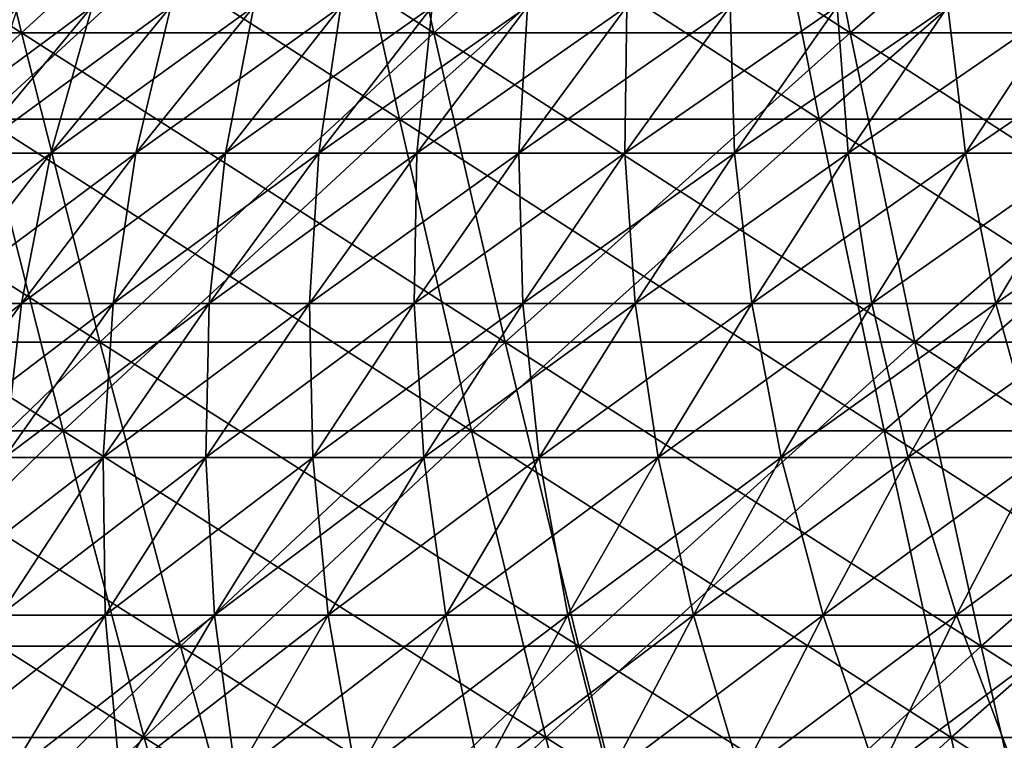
# Model space of a CAD drawing. Header units: millimetres. Extents: x -250 to 250, y -45 to 4150.
# Tile 439 of 656: x -66 to -52, y 3992 to 4002. Entities that reach past the tile are written whole.
import ezdxf

# ---------------------------------------------------------------- set-up
doc = ezdxf.new("R2010")
doc.units = ezdxf.units.MM
doc.header["$LTSCALE"] = 81.481481
for name, color, linetype in [('19', 7, 'CONTINUOUS'), ('20', 7, 'CONTINUOUS'), ('21', 7, 'CONTINUOUS'), ('22', 7, 'CONTINUOUS'), ('23', 7, 'CONTINUOUS'), ('24', 7, 'CONTINUOUS')]:
    doc.layers.add(name, color=color, linetype=linetype)

msp = doc.modelspace()

# ---------------------------------------------------------------- linework, layer by layer
at = {"layer": '19', "color": 7, "linetype": 'CONTINUOUS'}
for points in [[(-61.748, 4005.044, -194.1), (-66.615, 4000.58, -189.04), (-67.696, 4005.044, -192.107), (-61.748, 4005.044, -194.1)], [(-60.762, 4000.58, -191.002), (-66.615, 4000.58, -189.04), (-61.748, 4005.044, -194.1), (-60.762, 4000.58, -191.002)], [(-55.741, 4005.044, -195.91), (-60.762, 4000.58, -191.002), (-61.748, 4005.044, -194.1), (-55.741, 4005.044, -195.91)], [(-54.851, 4000.58, -192.782), (-60.762, 4000.58, -191.002), (-55.741, 4005.044, -195.91), (-54.851, 4000.58, -192.782)], [(-49.682, 4005.044, -197.533), (-54.851, 4000.58, -192.782), (-55.741, 4005.044, -195.91), (-49.682, 4005.044, -197.533)], [(-48.889, 4000.58, -194.38), (-54.851, 4000.58, -192.782), (-49.682, 4005.044, -197.533), (-48.889, 4000.58, -194.38)], [(-65.502, 3996.189, -185.881), (-71.195, 3996.189, -183.776), (-66.615, 4000.58, -189.04), (-65.502, 3996.189, -185.881)], [(-60.762, 4000.58, -191.002), (-65.502, 3996.189, -185.881), (-66.615, 4000.58, -189.04), (-60.762, 4000.58, -191.002)], [(-59.747, 3996.189, -187.81), (-65.502, 3996.189, -185.881), (-60.762, 4000.58, -191.002), (-59.747, 3996.189, -187.81)], [(-54.851, 4000.58, -192.782), (-59.747, 3996.189, -187.81), (-60.762, 4000.58, -191.002), (-54.851, 4000.58, -192.782)], [(-53.935, 3996.189, -189.561), (-59.747, 3996.189, -187.81), (-54.851, 4000.58, -192.782), (-53.935, 3996.189, -189.561)], [(-48.889, 4000.58, -194.38), (-53.935, 3996.189, -189.561), (-54.851, 4000.58, -192.782), (-48.889, 4000.58, -194.38)], [(-48.072, 3996.189, -191.132), (-53.935, 3996.189, -189.561), (-48.889, 4000.58, -194.38), (-48.072, 3996.189, -191.132)], [(-65.502, 3996.189, -185.881), (-69.95, 3991.873, -180.563), (-71.195, 3996.189, -183.776), (-65.502, 3996.189, -185.881)], [(-64.357, 3991.873, -182.631), (-69.95, 3991.873, -180.563), (-65.502, 3996.189, -185.881), (-64.357, 3991.873, -182.631)], [(-59.747, 3996.189, -187.81), (-64.357, 3991.873, -182.631), (-65.502, 3996.189, -185.881), (-59.747, 3996.189, -187.81)], [(-58.702, 3991.873, -184.527), (-64.357, 3991.873, -182.631), (-59.747, 3996.189, -187.81), (-58.702, 3991.873, -184.527)], [(-53.935, 3996.189, -189.561), (-58.702, 3991.873, -184.527), (-59.747, 3996.189, -187.81), (-53.935, 3996.189, -189.561)], [(-52.992, 3991.873, -186.247), (-58.702, 3991.873, -184.527), (-53.935, 3996.189, -189.561), (-52.992, 3991.873, -186.247)], [(-48.072, 3996.189, -191.132), (-52.992, 3991.873, -186.247), (-53.935, 3996.189, -189.561), (-48.072, 3996.189, -191.132)], [(-47.231, 3991.873, -187.79), (-52.992, 3991.873, -186.247), (-48.072, 3996.189, -191.132), (-47.231, 3991.873, -187.79)], [(-64.357, 3991.873, -182.631), (-68.672, 3987.635, -177.262), (-69.95, 3991.873, -180.563), (-64.357, 3991.873, -182.631)], [(-63.18, 3987.635, -179.292), (-68.672, 3987.635, -177.262), (-64.357, 3991.873, -182.631), (-63.18, 3987.635, -179.292)], [(-58.702, 3991.873, -184.527), (-63.18, 3987.635, -179.292), (-64.357, 3991.873, -182.631), (-58.702, 3991.873, -184.527)], [(-57.629, 3987.635, -181.153), (-63.18, 3987.635, -179.292), (-58.702, 3991.873, -184.527), (-57.629, 3987.635, -181.153)], [(-52.992, 3991.873, -186.247), (-57.629, 3987.635, -181.153), (-58.702, 3991.873, -184.527), (-52.992, 3991.873, -186.247)], [(-52.023, 3987.635, -182.842), (-57.629, 3987.635, -181.153), (-52.992, 3991.873, -186.247), (-52.023, 3987.635, -182.842)], [(-47.231, 3991.873, -187.79), (-52.023, 3987.635, -182.842), (-52.992, 3991.873, -186.247), (-47.231, 3991.873, -187.79)]]:
    msp.add_3dface(points, dxfattribs=at)
at = {"layer": '20', "color": 7, "linetype": 'CONTINUOUS'}
for points in [[(-66.615, 4000.58, 189.04), (-60.762, 4000.58, 191.002), (-67.696, 4005.044, 192.107), (-66.615, 4000.58, 189.04)], [(-67.696, 4005.044, 192.107), (-60.762, 4000.58, 191.002), (-61.748, 4005.044, 194.1), (-67.696, 4005.044, 192.107)], [(-60.762, 4000.58, 191.002), (-54.851, 4000.58, 192.782), (-61.748, 4005.044, 194.1), (-60.762, 4000.58, 191.002)], [(-61.748, 4005.044, 194.1), (-54.851, 4000.58, 192.782), (-55.741, 4005.044, 195.91), (-61.748, 4005.044, 194.1)], [(-54.851, 4000.58, 192.782), (-48.889, 4000.58, 194.38), (-55.741, 4005.044, 195.91), (-54.851, 4000.58, 192.782)], [(-55.741, 4005.044, 195.91), (-48.889, 4000.58, 194.38), (-49.682, 4005.044, 197.533), (-55.741, 4005.044, 195.91)], [(-71.195, 3996.189, 183.776), (-65.502, 3996.189, 185.881), (-72.405, 4000.58, 186.899), (-71.195, 3996.189, 183.776)], [(-72.405, 4000.58, 186.899), (-65.502, 3996.189, 185.881), (-66.615, 4000.58, 189.04), (-72.405, 4000.58, 186.899)], [(-65.502, 3996.189, 185.881), (-59.747, 3996.189, 187.81), (-66.615, 4000.58, 189.04), (-65.502, 3996.189, 185.881)], [(-66.615, 4000.58, 189.04), (-59.747, 3996.189, 187.81), (-60.762, 4000.58, 191.002), (-66.615, 4000.58, 189.04)], [(-59.747, 3996.189, 187.81), (-53.935, 3996.189, 189.561), (-60.762, 4000.58, 191.002), (-59.747, 3996.189, 187.81)], [(-60.762, 4000.58, 191.002), (-53.935, 3996.189, 189.561), (-54.851, 4000.58, 192.782), (-60.762, 4000.58, 191.002)], [(-53.935, 3996.189, 189.561), (-48.072, 3996.189, 191.132), (-54.851, 4000.58, 192.782), (-53.935, 3996.189, 189.561)], [(-54.851, 4000.58, 192.782), (-48.072, 3996.189, 191.132), (-48.889, 4000.58, 194.38), (-54.851, 4000.58, 192.782)], [(-69.95, 3991.873, 180.563), (-64.357, 3991.873, 182.631), (-71.195, 3996.189, 183.776), (-69.95, 3991.873, 180.563)], [(-71.195, 3996.189, 183.776), (-64.357, 3991.873, 182.631), (-65.502, 3996.189, 185.881), (-71.195, 3996.189, 183.776)], [(-64.357, 3991.873, 182.631), (-58.702, 3991.873, 184.527), (-65.502, 3996.189, 185.881), (-64.357, 3991.873, 182.631)], [(-65.502, 3996.189, 185.881), (-58.702, 3991.873, 184.527), (-59.747, 3996.189, 187.81), (-65.502, 3996.189, 185.881)], [(-58.702, 3991.873, 184.527), (-52.992, 3991.873, 186.247), (-59.747, 3996.189, 187.81), (-58.702, 3991.873, 184.527)], [(-59.747, 3996.189, 187.81), (-52.992, 3991.873, 186.247), (-53.935, 3996.189, 189.561), (-59.747, 3996.189, 187.81)], [(-52.992, 3991.873, 186.247), (-47.231, 3991.873, 187.79), (-53.935, 3996.189, 189.561), (-52.992, 3991.873, 186.247)], [(-53.935, 3996.189, 189.561), (-47.231, 3991.873, 187.79), (-48.072, 3996.189, 191.132), (-53.935, 3996.189, 189.561)], [(-68.672, 3987.635, 177.262), (-63.18, 3987.635, 179.292), (-69.95, 3991.873, 180.563), (-68.672, 3987.635, 177.262)], [(-69.95, 3991.873, 180.563), (-63.18, 3987.635, 179.292), (-64.357, 3991.873, 182.631), (-69.95, 3991.873, 180.563)], [(-63.18, 3987.635, 179.292), (-57.629, 3987.635, 181.153), (-64.357, 3991.873, 182.631), (-63.18, 3987.635, 179.292)], [(-64.357, 3991.873, 182.631), (-57.629, 3987.635, 181.153), (-58.702, 3991.873, 184.527), (-64.357, 3991.873, 182.631)], [(-57.629, 3987.635, 181.153), (-52.023, 3987.635, 182.842), (-58.702, 3991.873, 184.527), (-57.629, 3987.635, 181.153)], [(-58.702, 3991.873, 184.527), (-52.023, 3987.635, 182.842), (-52.992, 3991.873, 186.247), (-58.702, 3991.873, 184.527)], [(-52.023, 3987.635, 182.842), (-46.368, 3987.635, 184.357), (-52.992, 3991.873, 186.247), (-52.023, 3987.635, 182.842)], [(-52.992, 3991.873, 186.247), (-46.368, 3987.635, 184.357), (-47.231, 3991.873, 187.79), (-52.992, 3991.873, 186.247)]]:
    msp.add_3dface(points, dxfattribs=at)
at = {"layer": '21', "color": 7, "linetype": 'CONTINUOUS'}
for points in [[(-66.086, 4001.793, 187.54), (-71.83, 4001.793, 185.416), (-67.158, 4006.221, 190.581), (-66.086, 4001.793, 187.54)], [(-61.257, 4006.221, 192.559), (-66.086, 4001.793, 187.54), (-67.158, 4006.221, 190.581), (-61.257, 4006.221, 192.559)], [(-60.28, 4001.793, 189.486), (-66.086, 4001.793, 187.54), (-61.257, 4006.221, 192.559), (-60.28, 4001.793, 189.486)], [(-55.299, 4006.221, 194.354), (-60.28, 4001.793, 189.486), (-61.257, 4006.221, 192.559), (-55.299, 4006.221, 194.354)], [(-54.416, 4001.793, 191.252), (-60.28, 4001.793, 189.486), (-55.299, 4006.221, 194.354), (-54.416, 4001.793, 191.252)], [(-49.287, 4006.221, 195.965), (-54.416, 4001.793, 191.252), (-55.299, 4006.221, 194.354), (-49.287, 4006.221, 195.965)], [(-48.501, 4001.793, 192.838), (-54.416, 4001.793, 191.252), (-49.287, 4006.221, 195.965), (-48.501, 4001.793, 192.838)], [(-66.086, 4001.793, 187.54), (-70.63, 3997.437, 182.318), (-71.83, 4001.793, 185.416), (-66.086, 4001.793, 187.54)], [(-64.982, 3997.437, 184.407), (-70.63, 3997.437, 182.318), (-66.086, 4001.793, 187.54), (-64.982, 3997.437, 184.407)], [(-60.28, 4001.793, 189.486), (-64.982, 3997.437, 184.407), (-66.086, 4001.793, 187.54), (-60.28, 4001.793, 189.486)], [(-59.273, 3997.437, 186.321), (-64.982, 3997.437, 184.407), (-60.28, 4001.793, 189.486), (-59.273, 3997.437, 186.321)], [(-54.416, 4001.793, 191.252), (-59.273, 3997.437, 186.321), (-60.28, 4001.793, 189.486), (-54.416, 4001.793, 191.252)], [(-53.507, 3997.437, 188.058), (-59.273, 3997.437, 186.321), (-54.416, 4001.793, 191.252), (-53.507, 3997.437, 188.058)], [(-48.501, 4001.793, 192.838), (-53.507, 3997.437, 188.058), (-54.416, 4001.793, 191.252), (-48.501, 4001.793, 192.838)], [(-47.69, 3997.437, 189.616), (-53.507, 3997.437, 188.058), (-48.501, 4001.793, 192.838), (-47.69, 3997.437, 189.616)], [(-64.982, 3997.437, 184.407), (-69.396, 3993.156, 179.132), (-70.63, 3997.437, 182.318), (-64.982, 3997.437, 184.407)], [(-63.847, 3993.156, 181.184), (-69.396, 3993.156, 179.132), (-64.982, 3997.437, 184.407), (-63.847, 3993.156, 181.184)], [(-59.273, 3997.437, 186.321), (-63.847, 3993.156, 181.184), (-64.982, 3997.437, 184.407), (-59.273, 3997.437, 186.321)], [(-58.237, 3993.156, 183.064), (-63.847, 3993.156, 181.184), (-59.273, 3997.437, 186.321), (-58.237, 3993.156, 183.064)], [(-53.507, 3997.437, 188.058), (-58.237, 3993.156, 183.064), (-59.273, 3997.437, 186.321), (-53.507, 3997.437, 188.058)], [(-52.572, 3993.156, 184.771), (-58.237, 3993.156, 183.064), (-53.507, 3997.437, 188.058), (-52.572, 3993.156, 184.771)], [(-47.69, 3997.437, 189.616), (-52.572, 3993.156, 184.771), (-53.507, 3997.437, 188.058), (-47.69, 3997.437, 189.616)], [(-46.857, 3993.156, 186.302), (-52.572, 3993.156, 184.771), (-47.69, 3997.437, 189.616), (-46.857, 3993.156, 186.302)], [(-63.847, 3993.156, 181.184), (-68.128, 3988.952, 175.858), (-69.396, 3993.156, 179.132), (-63.847, 3993.156, 181.184)], [(-62.68, 3988.952, 177.873), (-68.128, 3988.952, 175.858), (-63.847, 3993.156, 181.184), (-62.68, 3988.952, 177.873)], [(-58.237, 3993.156, 183.064), (-62.68, 3988.952, 177.873), (-63.847, 3993.156, 181.184), (-58.237, 3993.156, 183.064)], [(-57.173, 3988.952, 179.719), (-62.68, 3988.952, 177.873), (-58.237, 3993.156, 183.064), (-57.173, 3988.952, 179.719)], [(-52.572, 3993.156, 184.771), (-57.173, 3988.952, 179.719), (-58.237, 3993.156, 183.064), (-52.572, 3993.156, 184.771)], [(-51.611, 3988.952, 181.394), (-57.173, 3988.952, 179.719), (-52.572, 3993.156, 184.771), (-51.611, 3988.952, 181.394)], [(-46.857, 3993.156, 186.302), (-51.611, 3988.952, 181.394), (-52.572, 3993.156, 184.771), (-46.857, 3993.156, 186.302)]]:
    msp.add_3dface(points, dxfattribs=at)
at = {"layer": '22', "color": 7, "linetype": 'CONTINUOUS'}
for points in [[(-71.83, 4001.793, -185.416), (-66.086, 4001.793, -187.54), (-72.995, 4006.221, -188.423), (-71.83, 4001.793, -185.416)], [(-72.995, 4006.221, -188.423), (-66.086, 4001.793, -187.54), (-67.158, 4006.221, -190.581), (-72.995, 4006.221, -188.423)], [(-66.086, 4001.793, -187.54), (-60.28, 4001.793, -189.486), (-67.158, 4006.221, -190.581), (-66.086, 4001.793, -187.54)], [(-67.158, 4006.221, -190.581), (-60.28, 4001.793, -189.486), (-61.257, 4006.221, -192.559), (-67.158, 4006.221, -190.581)], [(-60.28, 4001.793, -189.486), (-54.416, 4001.793, -191.252), (-61.257, 4006.221, -192.559), (-60.28, 4001.793, -189.486)], [(-61.257, 4006.221, -192.559), (-54.416, 4001.793, -191.252), (-55.299, 4006.221, -194.354), (-61.257, 4006.221, -192.559)], [(-54.416, 4001.793, -191.252), (-48.501, 4001.793, -192.838), (-55.299, 4006.221, -194.354), (-54.416, 4001.793, -191.252)], [(-55.299, 4006.221, -194.354), (-48.501, 4001.793, -192.838), (-49.287, 4006.221, -195.965), (-55.299, 4006.221, -194.354)], [(-70.63, 3997.437, -182.318), (-64.982, 3997.437, -184.407), (-71.83, 4001.793, -185.416), (-70.63, 3997.437, -182.318)], [(-71.83, 4001.793, -185.416), (-64.982, 3997.437, -184.407), (-66.086, 4001.793, -187.54), (-71.83, 4001.793, -185.416)], [(-64.982, 3997.437, -184.407), (-59.273, 3997.437, -186.321), (-66.086, 4001.793, -187.54), (-64.982, 3997.437, -184.407)], [(-66.086, 4001.793, -187.54), (-59.273, 3997.437, -186.321), (-60.28, 4001.793, -189.486), (-66.086, 4001.793, -187.54)], [(-59.273, 3997.437, -186.321), (-53.507, 3997.437, -188.058), (-60.28, 4001.793, -189.486), (-59.273, 3997.437, -186.321)], [(-60.28, 4001.793, -189.486), (-53.507, 3997.437, -188.058), (-54.416, 4001.793, -191.252), (-60.28, 4001.793, -189.486)], [(-53.507, 3997.437, -188.058), (-47.69, 3997.437, -189.616), (-54.416, 4001.793, -191.252), (-53.507, 3997.437, -188.058)], [(-54.416, 4001.793, -191.252), (-47.69, 3997.437, -189.616), (-48.501, 4001.793, -192.838), (-54.416, 4001.793, -191.252)], [(-69.396, 3993.156, -179.132), (-63.847, 3993.156, -181.184), (-70.63, 3997.437, -182.318), (-69.396, 3993.156, -179.132)], [(-70.63, 3997.437, -182.318), (-63.847, 3993.156, -181.184), (-64.982, 3997.437, -184.407), (-70.63, 3997.437, -182.318)], [(-63.847, 3993.156, -181.184), (-58.237, 3993.156, -183.064), (-64.982, 3997.437, -184.407), (-63.847, 3993.156, -181.184)], [(-64.982, 3997.437, -184.407), (-58.237, 3993.156, -183.064), (-59.273, 3997.437, -186.321), (-64.982, 3997.437, -184.407)], [(-58.237, 3993.156, -183.064), (-52.572, 3993.156, -184.771), (-59.273, 3997.437, -186.321), (-58.237, 3993.156, -183.064)], [(-59.273, 3997.437, -186.321), (-52.572, 3993.156, -184.771), (-53.507, 3997.437, -188.058), (-59.273, 3997.437, -186.321)], [(-52.572, 3993.156, -184.771), (-46.857, 3993.156, -186.302), (-53.507, 3997.437, -188.058), (-52.572, 3993.156, -184.771)], [(-53.507, 3997.437, -188.058), (-46.857, 3993.156, -186.302), (-47.69, 3997.437, -189.616), (-53.507, 3997.437, -188.058)], [(-68.128, 3988.952, -175.858), (-62.68, 3988.952, -177.873), (-69.396, 3993.156, -179.132), (-68.128, 3988.952, -175.858)], [(-69.396, 3993.156, -179.132), (-62.68, 3988.952, -177.873), (-63.847, 3993.156, -181.184), (-69.396, 3993.156, -179.132)], [(-62.68, 3988.952, -177.873), (-57.173, 3988.952, -179.719), (-63.847, 3993.156, -181.184), (-62.68, 3988.952, -177.873)], [(-63.847, 3993.156, -181.184), (-57.173, 3988.952, -179.719), (-58.237, 3993.156, -183.064), (-63.847, 3993.156, -181.184)], [(-57.173, 3988.952, -179.719), (-51.611, 3988.952, -181.394), (-58.237, 3993.156, -183.064), (-57.173, 3988.952, -179.719)], [(-58.237, 3993.156, -183.064), (-51.611, 3988.952, -181.394), (-52.572, 3993.156, -184.771), (-58.237, 3993.156, -183.064)], [(-51.611, 3988.952, -181.394), (-46.001, 3988.952, -182.897), (-52.572, 3993.156, -184.771), (-51.611, 3988.952, -181.394)], [(-52.572, 3993.156, -184.771), (-46.001, 3988.952, -182.897), (-46.857, 3993.156, -186.302), (-52.572, 3993.156, -184.771)]]:
    msp.add_3dface(points, dxfattribs=at)
at = {"layer": '23', "color": 7, "linetype": 'CONTINUOUS'}
for points in [[(-66.812, 4000.099, 35.877), (-65.675, 4000.099, 37.918), (-65.093, 4002.165, 34.954), (-66.812, 4000.099, 35.877)], [(-66.138, 4002.165, 32.933), (-66.812, 4000.099, 35.877), (-65.093, 4002.165, 34.954), (-66.138, 4002.165, 32.933)], [(-65.675, 4000.099, 37.918), (-64.476, 4000.099, 39.922), (-63.985, 4002.165, 36.942), (-65.675, 4000.099, 37.918)], [(-65.093, 4002.165, 34.954), (-65.675, 4000.099, 37.918), (-63.985, 4002.165, 36.942), (-65.093, 4002.165, 34.954)], [(-64.476, 4000.099, 39.922), (-63.216, 4000.099, 41.889), (-62.817, 4002.165, 38.895), (-64.476, 4000.099, 39.922)], [(-63.985, 4002.165, 36.942), (-64.476, 4000.099, 39.922), (-62.817, 4002.165, 38.895), (-63.985, 4002.165, 36.942)], [(-63.216, 4000.099, 41.889), (-61.897, 4000.099, 43.816), (-61.59, 4002.165, 40.811), (-63.216, 4000.099, 41.889)], [(-62.817, 4002.165, 38.895), (-63.216, 4000.099, 41.889), (-61.59, 4002.165, 40.811), (-62.817, 4002.165, 38.895)], [(-61.897, 4000.099, 43.816), (-60.518, 4000.099, 45.701), (-60.304, 4002.165, 42.688), (-61.897, 4000.099, 43.816)], [(-61.59, 4002.165, 40.811), (-61.897, 4000.099, 43.816), (-60.304, 4002.165, 42.688), (-61.59, 4002.165, 40.811)], [(-60.518, 4000.099, 45.701), (-59.082, 4000.099, 47.543), (-58.961, 4002.165, 44.525), (-60.518, 4000.099, 45.701)], [(-60.304, 4002.165, 42.688), (-60.518, 4000.099, 45.701), (-58.961, 4002.165, 44.525), (-60.304, 4002.165, 42.688)], [(-59.082, 4000.099, 47.543), (-57.59, 4000.099, 49.34), (-57.562, 4002.165, 46.32), (-59.082, 4000.099, 47.543)], [(-58.961, 4002.165, 44.525), (-59.082, 4000.099, 47.543), (-57.562, 4002.165, 46.32), (-58.961, 4002.165, 44.525)], [(-57.59, 4000.099, 49.34), (-56.043, 4000.099, 51.09), (-56.108, 4002.165, 48.07), (-57.59, 4000.099, 49.34)], [(-57.562, 4002.165, 46.32), (-57.59, 4000.099, 49.34), (-56.108, 4002.165, 48.07), (-57.562, 4002.165, 46.32)], [(-56.108, 4002.165, 48.07), (-56.043, 4000.099, 51.09), (-54.601, 4002.165, 49.775), (-56.108, 4002.165, 48.07)], [(-56.043, 4000.099, 51.09), (-54.443, 4000.099, 52.792), (-54.601, 4002.165, 49.775), (-56.043, 4000.099, 51.09)], [(-54.601, 4002.165, 49.775), (-54.443, 4000.099, 52.792), (-53.042, 4002.165, 51.433), (-54.601, 4002.165, 49.775)], [(-54.443, 4000.099, 52.792), (-52.792, 4000.099, 54.443), (-53.042, 4002.165, 51.433), (-54.443, 4000.099, 52.792)], [(-53.042, 4002.165, 51.433), (-52.792, 4000.099, 54.443), (-51.433, 4002.165, 53.042), (-53.042, 4002.165, 51.433)], [(-52.792, 4000.099, 54.443), (-51.09, 4000.099, 56.043), (-51.433, 4002.165, 53.042), (-52.792, 4000.099, 54.443)], [(-67.315, 3997.981, 38.864), (-66.086, 3997.981, 40.919), (-65.675, 4000.099, 37.918), (-67.315, 3997.981, 38.864)], [(-66.812, 4000.099, 35.877), (-67.315, 3997.981, 38.864), (-65.675, 4000.099, 37.918), (-66.812, 4000.099, 35.877)], [(-66.086, 3997.981, 40.919), (-64.795, 3997.981, 42.935), (-64.476, 4000.099, 39.922), (-66.086, 3997.981, 40.919)], [(-65.675, 4000.099, 37.918), (-66.086, 3997.981, 40.919), (-64.476, 4000.099, 39.922), (-65.675, 4000.099, 37.918)], [(-64.795, 3997.981, 42.935), (-63.442, 3997.981, 44.91), (-63.216, 4000.099, 41.889), (-64.795, 3997.981, 42.935)], [(-64.476, 4000.099, 39.922), (-64.795, 3997.981, 42.935), (-63.216, 4000.099, 41.889), (-64.476, 4000.099, 39.922)], [(-63.442, 3997.981, 44.91), (-62.029, 3997.981, 46.842), (-61.897, 4000.099, 43.816), (-63.442, 3997.981, 44.91)], [(-63.216, 4000.099, 41.889), (-63.442, 3997.981, 44.91), (-61.897, 4000.099, 43.816), (-63.216, 4000.099, 41.889)], [(-62.029, 3997.981, 46.842), (-60.557, 3997.981, 48.73), (-60.518, 4000.099, 45.701), (-62.029, 3997.981, 46.842)], [(-61.897, 4000.099, 43.816), (-62.029, 3997.981, 46.842), (-60.518, 4000.099, 45.701), (-61.897, 4000.099, 43.816)], [(-60.557, 3997.981, 48.73), (-59.028, 3997.981, 50.572), (-59.082, 4000.099, 47.543), (-60.557, 3997.981, 48.73)], [(-60.518, 4000.099, 45.701), (-60.557, 3997.981, 48.73), (-59.082, 4000.099, 47.543), (-60.518, 4000.099, 45.701)], [(-59.082, 4000.099, 47.543), (-59.028, 3997.981, 50.572), (-57.59, 4000.099, 49.34), (-59.082, 4000.099, 47.543)], [(-59.028, 3997.981, 50.572), (-57.442, 3997.981, 52.366), (-57.59, 4000.099, 49.34), (-59.028, 3997.981, 50.572)], [(-57.59, 4000.099, 49.34), (-57.442, 3997.981, 52.366), (-56.043, 4000.099, 51.09), (-57.59, 4000.099, 49.34)], [(-57.442, 3997.981, 52.366), (-55.802, 3997.981, 54.11), (-56.043, 4000.099, 51.09), (-57.442, 3997.981, 52.366)], [(-56.043, 4000.099, 51.09), (-55.802, 3997.981, 54.11), (-54.443, 4000.099, 52.792), (-56.043, 4000.099, 51.09)], [(-55.802, 3997.981, 54.11), (-54.11, 3997.981, 55.802), (-54.443, 4000.099, 52.792), (-55.802, 3997.981, 54.11)], [(-54.443, 4000.099, 52.792), (-54.11, 3997.981, 55.802), (-52.792, 4000.099, 54.443), (-54.443, 4000.099, 52.792)], [(-54.11, 3997.981, 55.802), (-52.366, 3997.981, 57.442), (-52.792, 4000.099, 54.443), (-54.11, 3997.981, 55.802)], [(-52.792, 4000.099, 54.443), (-52.366, 3997.981, 57.442), (-51.09, 4000.099, 56.043), (-52.792, 4000.099, 54.443)], [(-52.366, 3997.981, 57.442), (-50.572, 3997.981, 59.028), (-51.09, 4000.099, 56.043), (-52.366, 3997.981, 57.442)], [(-67.646, 3995.812, 41.885), (-66.324, 3995.812, 43.948), (-66.086, 3997.981, 40.919), (-67.646, 3995.812, 41.885)], [(-67.315, 3997.981, 38.864), (-67.646, 3995.812, 41.885), (-66.086, 3997.981, 40.919), (-67.315, 3997.981, 38.864)], [(-66.324, 3995.812, 43.948), (-64.939, 3995.812, 45.97), (-64.795, 3997.981, 42.935), (-66.324, 3995.812, 43.948)], [(-66.086, 3997.981, 40.919), (-66.324, 3995.812, 43.948), (-64.795, 3997.981, 42.935), (-66.086, 3997.981, 40.919)], [(-64.939, 3995.812, 45.97), (-63.493, 3995.812, 47.948), (-63.442, 3997.981, 44.91), (-64.939, 3995.812, 45.97)], [(-64.795, 3997.981, 42.935), (-64.939, 3995.812, 45.97), (-63.442, 3997.981, 44.91), (-64.795, 3997.981, 42.935)], [(-63.493, 3995.812, 47.948), (-61.986, 3995.812, 49.88), (-62.029, 3997.981, 46.842), (-63.493, 3995.812, 47.948)], [(-63.442, 3997.981, 44.91), (-63.493, 3995.812, 47.948), (-62.029, 3997.981, 46.842), (-63.442, 3997.981, 44.91)], [(-62.029, 3997.981, 46.842), (-61.986, 3995.812, 49.88), (-60.557, 3997.981, 48.73), (-62.029, 3997.981, 46.842)], [(-61.986, 3995.812, 49.88), (-60.421, 3995.812, 51.765), (-60.557, 3997.981, 48.73), (-61.986, 3995.812, 49.88)], [(-60.557, 3997.981, 48.73), (-60.421, 3995.812, 51.765), (-59.028, 3997.981, 50.572), (-60.557, 3997.981, 48.73)], [(-60.421, 3995.812, 51.765), (-58.798, 3995.812, 53.601), (-59.028, 3997.981, 50.572), (-60.421, 3995.812, 51.765)], [(-59.028, 3997.981, 50.572), (-58.798, 3995.812, 53.601), (-57.442, 3997.981, 52.366), (-59.028, 3997.981, 50.572)], [(-58.798, 3995.812, 53.601), (-57.119, 3995.812, 55.387), (-57.442, 3997.981, 52.366), (-58.798, 3995.812, 53.601)], [(-57.442, 3997.981, 52.366), (-57.119, 3995.812, 55.387), (-55.802, 3997.981, 54.11), (-57.442, 3997.981, 52.366)], [(-57.119, 3995.812, 55.387), (-55.387, 3995.812, 57.119), (-55.802, 3997.981, 54.11), (-57.119, 3995.812, 55.387)], [(-55.802, 3997.981, 54.11), (-55.387, 3995.812, 57.119), (-54.11, 3997.981, 55.802), (-55.802, 3997.981, 54.11)], [(-55.387, 3995.812, 57.119), (-53.601, 3995.812, 58.798), (-54.11, 3997.981, 55.802), (-55.387, 3995.812, 57.119)], [(-54.11, 3997.981, 55.802), (-53.601, 3995.812, 58.798), (-52.366, 3997.981, 57.442), (-54.11, 3997.981, 55.802)], [(-53.601, 3995.812, 58.798), (-51.765, 3995.812, 60.421), (-52.366, 3997.981, 57.442), (-53.601, 3995.812, 58.798)], [(-52.366, 3997.981, 57.442), (-51.765, 3995.812, 60.421), (-50.572, 3997.981, 59.028), (-52.366, 3997.981, 57.442)], [(-66.387, 3993.592, 46.995), (-64.909, 3993.592, 49.017), (-64.939, 3995.812, 45.97), (-66.387, 3993.592, 46.995)], [(-66.324, 3995.812, 43.948), (-66.387, 3993.592, 46.995), (-64.939, 3995.812, 45.97), (-66.324, 3995.812, 43.948)], [(-64.939, 3995.812, 45.97), (-64.909, 3993.592, 49.017), (-63.493, 3995.812, 47.948), (-64.939, 3995.812, 45.97)], [(-64.909, 3993.592, 49.017), (-63.368, 3993.592, 50.992), (-63.493, 3995.812, 47.948), (-64.909, 3993.592, 49.017)], [(-63.493, 3995.812, 47.948), (-63.368, 3993.592, 50.992), (-61.986, 3995.812, 49.88), (-63.493, 3995.812, 47.948)], [(-63.368, 3993.592, 50.992), (-61.768, 3993.592, 52.919), (-61.986, 3995.812, 49.88), (-63.368, 3993.592, 50.992)], [(-61.986, 3995.812, 49.88), (-61.768, 3993.592, 52.919), (-60.421, 3995.812, 51.765), (-61.986, 3995.812, 49.88)], [(-61.768, 3993.592, 52.919), (-60.109, 3993.592, 54.797), (-60.421, 3995.812, 51.765), (-61.768, 3993.592, 52.919)], [(-60.421, 3995.812, 51.765), (-60.109, 3993.592, 54.797), (-58.798, 3995.812, 53.601), (-60.421, 3995.812, 51.765)], [(-60.109, 3993.592, 54.797), (-58.393, 3993.592, 56.622), (-58.798, 3995.812, 53.601), (-60.109, 3993.592, 54.797)], [(-58.798, 3995.812, 53.601), (-58.393, 3993.592, 56.622), (-57.119, 3995.812, 55.387), (-58.798, 3995.812, 53.601)], [(-58.393, 3993.592, 56.622), (-56.622, 3993.592, 58.393), (-57.119, 3995.812, 55.387), (-58.393, 3993.592, 56.622)], [(-57.119, 3995.812, 55.387), (-56.622, 3993.592, 58.393), (-55.387, 3995.812, 57.119), (-57.119, 3995.812, 55.387)], [(-56.622, 3993.592, 58.393), (-54.797, 3993.592, 60.109), (-55.387, 3995.812, 57.119), (-56.622, 3993.592, 58.393)], [(-55.387, 3995.812, 57.119), (-54.797, 3993.592, 60.109), (-53.601, 3995.812, 58.798), (-55.387, 3995.812, 57.119)], [(-54.797, 3993.592, 60.109), (-52.919, 3993.592, 61.768), (-53.601, 3995.812, 58.798), (-54.797, 3993.592, 60.109)], [(-53.601, 3995.812, 58.798), (-52.919, 3993.592, 61.768), (-51.765, 3995.812, 60.421), (-53.601, 3995.812, 58.798)], [(-52.919, 3993.592, 61.768), (-50.992, 3993.592, 63.368), (-51.765, 3995.812, 60.421), (-52.919, 3993.592, 61.768)], [(-66.387, 3993.592, 46.995), (-66.275, 3991.325, 50.048), (-64.909, 3993.592, 49.017), (-66.387, 3993.592, 46.995)], [(-66.275, 3991.325, 50.048), (-64.702, 3991.325, 52.066), (-64.909, 3993.592, 49.017), (-66.275, 3991.325, 50.048)], [(-64.909, 3993.592, 49.017), (-64.702, 3991.325, 52.066), (-63.368, 3993.592, 50.992), (-64.909, 3993.592, 49.017)], [(-64.702, 3991.325, 52.066), (-63.068, 3991.325, 54.033), (-63.368, 3993.592, 50.992), (-64.702, 3991.325, 52.066)], [(-63.368, 3993.592, 50.992), (-63.068, 3991.325, 54.033), (-61.768, 3993.592, 52.919), (-63.368, 3993.592, 50.992)], [(-63.068, 3991.325, 54.033), (-61.374, 3991.325, 55.95), (-61.768, 3993.592, 52.919), (-63.068, 3991.325, 54.033)], [(-61.768, 3993.592, 52.919), (-61.374, 3991.325, 55.95), (-60.109, 3993.592, 54.797), (-61.768, 3993.592, 52.919)], [(-61.374, 3991.325, 55.95), (-59.622, 3991.325, 57.813), (-60.109, 3993.592, 54.797), (-61.374, 3991.325, 55.95)], [(-60.109, 3993.592, 54.797), (-59.622, 3991.325, 57.813), (-58.393, 3993.592, 56.622), (-60.109, 3993.592, 54.797)], [(-59.622, 3991.325, 57.813), (-57.813, 3991.325, 59.622), (-58.393, 3993.592, 56.622), (-59.622, 3991.325, 57.813)], [(-58.393, 3993.592, 56.622), (-57.813, 3991.325, 59.622), (-56.622, 3993.592, 58.393), (-58.393, 3993.592, 56.622)], [(-57.813, 3991.325, 59.622), (-55.95, 3991.325, 61.374), (-56.622, 3993.592, 58.393), (-57.813, 3991.325, 59.622)], [(-56.622, 3993.592, 58.393), (-55.95, 3991.325, 61.374), (-54.797, 3993.592, 60.109), (-56.622, 3993.592, 58.393)], [(-55.95, 3991.325, 61.374), (-54.033, 3991.325, 63.068), (-54.797, 3993.592, 60.109), (-55.95, 3991.325, 61.374)], [(-54.797, 3993.592, 60.109), (-54.033, 3991.325, 63.068), (-52.919, 3993.592, 61.768), (-54.797, 3993.592, 60.109)], [(-54.033, 3991.325, 63.068), (-52.066, 3991.325, 64.702), (-52.919, 3993.592, 61.768), (-54.033, 3991.325, 63.068)], [(-52.919, 3993.592, 61.768), (-52.066, 3991.325, 64.702), (-50.992, 3993.592, 63.368), (-52.919, 3993.592, 61.768)]]:
    msp.add_3dface(points, dxfattribs=at)
at = {"layer": '24', "color": 7, "linetype": 'CONTINUOUS'}
for points in [[(-66.812, 4000.099, -35.877), (-67.885, 4000.099, -33.803), (-65.093, 4002.165, -34.954), (-66.812, 4000.099, -35.877)], [(-65.093, 4002.165, -34.954), (-67.885, 4000.099, -33.803), (-66.138, 4002.165, -32.933), (-65.093, 4002.165, -34.954)], [(-65.675, 4000.099, -37.918), (-66.812, 4000.099, -35.877), (-63.985, 4002.165, -36.942), (-65.675, 4000.099, -37.918)], [(-63.985, 4002.165, -36.942), (-66.812, 4000.099, -35.877), (-65.093, 4002.165, -34.954), (-63.985, 4002.165, -36.942)], [(-64.476, 4000.099, -39.922), (-65.675, 4000.099, -37.918), (-62.817, 4002.165, -38.895), (-64.476, 4000.099, -39.922)], [(-62.817, 4002.165, -38.895), (-65.675, 4000.099, -37.918), (-63.985, 4002.165, -36.942), (-62.817, 4002.165, -38.895)], [(-63.216, 4000.099, -41.889), (-64.476, 4000.099, -39.922), (-61.59, 4002.165, -40.811), (-63.216, 4000.099, -41.889)], [(-61.59, 4002.165, -40.811), (-64.476, 4000.099, -39.922), (-62.817, 4002.165, -38.895), (-61.59, 4002.165, -40.811)], [(-61.897, 4000.099, -43.816), (-63.216, 4000.099, -41.889), (-60.304, 4002.165, -42.688), (-61.897, 4000.099, -43.816)], [(-60.304, 4002.165, -42.688), (-63.216, 4000.099, -41.889), (-61.59, 4002.165, -40.811), (-60.304, 4002.165, -42.688)], [(-60.518, 4000.099, -45.701), (-61.897, 4000.099, -43.816), (-58.961, 4002.165, -44.525), (-60.518, 4000.099, -45.701)], [(-58.961, 4002.165, -44.525), (-61.897, 4000.099, -43.816), (-60.304, 4002.165, -42.688), (-58.961, 4002.165, -44.525)], [(-59.082, 4000.099, -47.543), (-60.518, 4000.099, -45.701), (-57.562, 4002.165, -46.32), (-59.082, 4000.099, -47.543)], [(-57.562, 4002.165, -46.32), (-60.518, 4000.099, -45.701), (-58.961, 4002.165, -44.525), (-57.562, 4002.165, -46.32)], [(-57.59, 4000.099, -49.34), (-59.082, 4000.099, -47.543), (-56.108, 4002.165, -48.07), (-57.59, 4000.099, -49.34)], [(-56.108, 4002.165, -48.07), (-59.082, 4000.099, -47.543), (-57.562, 4002.165, -46.32), (-56.108, 4002.165, -48.07)], [(-56.043, 4000.099, -51.09), (-57.59, 4000.099, -49.34), (-54.601, 4002.165, -49.775), (-56.043, 4000.099, -51.09)], [(-54.601, 4002.165, -49.775), (-57.59, 4000.099, -49.34), (-56.108, 4002.165, -48.07), (-54.601, 4002.165, -49.775)], [(-54.443, 4000.099, -52.792), (-56.043, 4000.099, -51.09), (-53.042, 4002.165, -51.433), (-54.443, 4000.099, -52.792)], [(-53.042, 4002.165, -51.433), (-56.043, 4000.099, -51.09), (-54.601, 4002.165, -49.775), (-53.042, 4002.165, -51.433)], [(-52.792, 4000.099, -54.443), (-54.443, 4000.099, -52.792), (-51.433, 4002.165, -53.042), (-52.792, 4000.099, -54.443)], [(-51.433, 4002.165, -53.042), (-54.443, 4000.099, -52.792), (-53.042, 4002.165, -51.433), (-51.433, 4002.165, -53.042)], [(-51.09, 4000.099, -56.043), (-52.792, 4000.099, -54.443), (-49.775, 4002.165, -54.601), (-51.09, 4000.099, -56.043)], [(-49.775, 4002.165, -54.601), (-52.792, 4000.099, -54.443), (-51.433, 4002.165, -53.042), (-49.775, 4002.165, -54.601)], [(-67.315, 3997.981, -38.864), (-68.48, 3997.981, -36.773), (-65.675, 4000.099, -37.918), (-67.315, 3997.981, -38.864)], [(-65.675, 4000.099, -37.918), (-68.48, 3997.981, -36.773), (-66.812, 4000.099, -35.877), (-65.675, 4000.099, -37.918)], [(-66.086, 3997.981, -40.919), (-67.315, 3997.981, -38.864), (-64.476, 4000.099, -39.922), (-66.086, 3997.981, -40.919)], [(-64.476, 4000.099, -39.922), (-67.315, 3997.981, -38.864), (-65.675, 4000.099, -37.918), (-64.476, 4000.099, -39.922)], [(-64.795, 3997.981, -42.935), (-66.086, 3997.981, -40.919), (-63.216, 4000.099, -41.889), (-64.795, 3997.981, -42.935)], [(-63.216, 4000.099, -41.889), (-66.086, 3997.981, -40.919), (-64.476, 4000.099, -39.922), (-63.216, 4000.099, -41.889)], [(-63.442, 3997.981, -44.91), (-64.795, 3997.981, -42.935), (-61.897, 4000.099, -43.816), (-63.442, 3997.981, -44.91)], [(-61.897, 4000.099, -43.816), (-64.795, 3997.981, -42.935), (-63.216, 4000.099, -41.889), (-61.897, 4000.099, -43.816)], [(-62.029, 3997.981, -46.842), (-63.442, 3997.981, -44.91), (-60.518, 4000.099, -45.701), (-62.029, 3997.981, -46.842)], [(-60.518, 4000.099, -45.701), (-63.442, 3997.981, -44.91), (-61.897, 4000.099, -43.816), (-60.518, 4000.099, -45.701)], [(-60.557, 3997.981, -48.73), (-62.029, 3997.981, -46.842), (-59.082, 4000.099, -47.543), (-60.557, 3997.981, -48.73)], [(-59.082, 4000.099, -47.543), (-62.029, 3997.981, -46.842), (-60.518, 4000.099, -45.701), (-59.082, 4000.099, -47.543)], [(-59.028, 3997.981, -50.572), (-60.557, 3997.981, -48.73), (-57.59, 4000.099, -49.34), (-59.028, 3997.981, -50.572)], [(-57.59, 4000.099, -49.34), (-60.557, 3997.981, -48.73), (-59.082, 4000.099, -47.543), (-57.59, 4000.099, -49.34)], [(-57.442, 3997.981, -52.366), (-59.028, 3997.981, -50.572), (-56.043, 4000.099, -51.09), (-57.442, 3997.981, -52.366)], [(-56.043, 4000.099, -51.09), (-59.028, 3997.981, -50.572), (-57.59, 4000.099, -49.34), (-56.043, 4000.099, -51.09)], [(-55.802, 3997.981, -54.11), (-57.442, 3997.981, -52.366), (-54.443, 4000.099, -52.792), (-55.802, 3997.981, -54.11)], [(-54.443, 4000.099, -52.792), (-57.442, 3997.981, -52.366), (-56.043, 4000.099, -51.09), (-54.443, 4000.099, -52.792)], [(-54.11, 3997.981, -55.802), (-55.802, 3997.981, -54.11), (-52.792, 4000.099, -54.443), (-54.11, 3997.981, -55.802)], [(-52.792, 4000.099, -54.443), (-55.802, 3997.981, -54.11), (-54.443, 4000.099, -52.792), (-52.792, 4000.099, -54.443)], [(-52.366, 3997.981, -57.442), (-54.11, 3997.981, -55.802), (-51.09, 4000.099, -56.043), (-52.366, 3997.981, -57.442)], [(-51.09, 4000.099, -56.043), (-54.11, 3997.981, -55.802), (-52.792, 4000.099, -54.443), (-51.09, 4000.099, -56.043)], [(-50.572, 3997.981, -59.028), (-52.366, 3997.981, -57.442), (-49.34, 4000.099, -57.59), (-50.572, 3997.981, -59.028)], [(-49.34, 4000.099, -57.59), (-52.366, 3997.981, -57.442), (-51.09, 4000.099, -56.043), (-49.34, 4000.099, -57.59)], [(-67.646, 3995.812, -41.885), (-68.904, 3995.812, -39.782), (-66.086, 3997.981, -40.919), (-67.646, 3995.812, -41.885)], [(-66.086, 3997.981, -40.919), (-68.904, 3995.812, -39.782), (-67.315, 3997.981, -38.864), (-66.086, 3997.981, -40.919)], [(-66.324, 3995.812, -43.948), (-67.646, 3995.812, -41.885), (-64.795, 3997.981, -42.935), (-66.324, 3995.812, -43.948)], [(-64.795, 3997.981, -42.935), (-67.646, 3995.812, -41.885), (-66.086, 3997.981, -40.919), (-64.795, 3997.981, -42.935)], [(-64.939, 3995.812, -45.97), (-66.324, 3995.812, -43.948), (-63.442, 3997.981, -44.91), (-64.939, 3995.812, -45.97)], [(-63.442, 3997.981, -44.91), (-66.324, 3995.812, -43.948), (-64.795, 3997.981, -42.935), (-63.442, 3997.981, -44.91)], [(-63.493, 3995.812, -47.948), (-64.939, 3995.812, -45.97), (-62.029, 3997.981, -46.842), (-63.493, 3995.812, -47.948)], [(-62.029, 3997.981, -46.842), (-64.939, 3995.812, -45.97), (-63.442, 3997.981, -44.91), (-62.029, 3997.981, -46.842)], [(-61.986, 3995.812, -49.88), (-63.493, 3995.812, -47.948), (-60.557, 3997.981, -48.73), (-61.986, 3995.812, -49.88)], [(-60.557, 3997.981, -48.73), (-63.493, 3995.812, -47.948), (-62.029, 3997.981, -46.842), (-60.557, 3997.981, -48.73)], [(-60.421, 3995.812, -51.765), (-61.986, 3995.812, -49.88), (-59.028, 3997.981, -50.572), (-60.421, 3995.812, -51.765)], [(-59.028, 3997.981, -50.572), (-61.986, 3995.812, -49.88), (-60.557, 3997.981, -48.73), (-59.028, 3997.981, -50.572)], [(-58.798, 3995.812, -53.601), (-60.421, 3995.812, -51.765), (-57.442, 3997.981, -52.366), (-58.798, 3995.812, -53.601)], [(-57.442, 3997.981, -52.366), (-60.421, 3995.812, -51.765), (-59.028, 3997.981, -50.572), (-57.442, 3997.981, -52.366)], [(-57.119, 3995.812, -55.387), (-58.798, 3995.812, -53.601), (-55.802, 3997.981, -54.11), (-57.119, 3995.812, -55.387)], [(-55.802, 3997.981, -54.11), (-58.798, 3995.812, -53.601), (-57.442, 3997.981, -52.366), (-55.802, 3997.981, -54.11)], [(-55.387, 3995.812, -57.119), (-57.119, 3995.812, -55.387), (-54.11, 3997.981, -55.802), (-55.387, 3995.812, -57.119)], [(-54.11, 3997.981, -55.802), (-57.119, 3995.812, -55.387), (-55.802, 3997.981, -54.11), (-54.11, 3997.981, -55.802)], [(-53.601, 3995.812, -58.798), (-55.387, 3995.812, -57.119), (-52.366, 3997.981, -57.442), (-53.601, 3995.812, -58.798)], [(-52.366, 3997.981, -57.442), (-55.387, 3995.812, -57.119), (-54.11, 3997.981, -55.802), (-52.366, 3997.981, -57.442)], [(-51.765, 3995.812, -60.421), (-53.601, 3995.812, -58.798), (-50.572, 3997.981, -59.028), (-51.765, 3995.812, -60.421)], [(-50.572, 3997.981, -59.028), (-53.601, 3995.812, -58.798), (-52.366, 3997.981, -57.442), (-50.572, 3997.981, -59.028)], [(-66.387, 3993.592, -46.995), (-67.803, 3993.592, -44.928), (-64.939, 3995.812, -45.97), (-66.387, 3993.592, -46.995)], [(-64.939, 3995.812, -45.97), (-67.803, 3993.592, -44.928), (-66.324, 3995.812, -43.948), (-64.939, 3995.812, -45.97)], [(-64.909, 3993.592, -49.017), (-66.387, 3993.592, -46.995), (-63.493, 3995.812, -47.948), (-64.909, 3993.592, -49.017)], [(-63.493, 3995.812, -47.948), (-66.387, 3993.592, -46.995), (-64.939, 3995.812, -45.97), (-63.493, 3995.812, -47.948)], [(-63.368, 3993.592, -50.992), (-64.909, 3993.592, -49.017), (-61.986, 3995.812, -49.88), (-63.368, 3993.592, -50.992)], [(-61.986, 3995.812, -49.88), (-64.909, 3993.592, -49.017), (-63.493, 3995.812, -47.948), (-61.986, 3995.812, -49.88)], [(-61.768, 3993.592, -52.919), (-63.368, 3993.592, -50.992), (-60.421, 3995.812, -51.765), (-61.768, 3993.592, -52.919)], [(-60.421, 3995.812, -51.765), (-63.368, 3993.592, -50.992), (-61.986, 3995.812, -49.88), (-60.421, 3995.812, -51.765)], [(-60.109, 3993.592, -54.797), (-61.768, 3993.592, -52.919), (-58.798, 3995.812, -53.601), (-60.109, 3993.592, -54.797)], [(-58.798, 3995.812, -53.601), (-61.768, 3993.592, -52.919), (-60.421, 3995.812, -51.765), (-58.798, 3995.812, -53.601)], [(-58.393, 3993.592, -56.622), (-60.109, 3993.592, -54.797), (-57.119, 3995.812, -55.387), (-58.393, 3993.592, -56.622)], [(-57.119, 3995.812, -55.387), (-60.109, 3993.592, -54.797), (-58.798, 3995.812, -53.601), (-57.119, 3995.812, -55.387)], [(-56.622, 3993.592, -58.393), (-58.393, 3993.592, -56.622), (-55.387, 3995.812, -57.119), (-56.622, 3993.592, -58.393)], [(-55.387, 3995.812, -57.119), (-58.393, 3993.592, -56.622), (-57.119, 3995.812, -55.387), (-55.387, 3995.812, -57.119)], [(-54.797, 3993.592, -60.109), (-56.622, 3993.592, -58.393), (-53.601, 3995.812, -58.798), (-54.797, 3993.592, -60.109)], [(-53.601, 3995.812, -58.798), (-56.622, 3993.592, -58.393), (-55.387, 3995.812, -57.119), (-53.601, 3995.812, -58.798)], [(-52.919, 3993.592, -61.768), (-54.797, 3993.592, -60.109), (-51.765, 3995.812, -60.421), (-52.919, 3993.592, -61.768)], [(-51.765, 3995.812, -60.421), (-54.797, 3993.592, -60.109), (-53.601, 3995.812, -58.798), (-51.765, 3995.812, -60.421)], [(-50.992, 3993.592, -63.368), (-52.919, 3993.592, -61.768), (-49.88, 3995.812, -61.986), (-50.992, 3993.592, -63.368)], [(-49.88, 3995.812, -61.986), (-52.919, 3993.592, -61.768), (-51.765, 3995.812, -60.421), (-49.88, 3995.812, -61.986)], [(-66.275, 3991.325, -50.048), (-67.785, 3991.325, -47.984), (-64.909, 3993.592, -49.017), (-66.275, 3991.325, -50.048)], [(-64.909, 3993.592, -49.017), (-67.785, 3991.325, -47.984), (-66.387, 3993.592, -46.995), (-64.909, 3993.592, -49.017)], [(-64.702, 3991.325, -52.066), (-66.275, 3991.325, -50.048), (-63.368, 3993.592, -50.992), (-64.702, 3991.325, -52.066)], [(-63.368, 3993.592, -50.992), (-66.275, 3991.325, -50.048), (-64.909, 3993.592, -49.017), (-63.368, 3993.592, -50.992)], [(-63.068, 3991.325, -54.033), (-64.702, 3991.325, -52.066), (-61.768, 3993.592, -52.919), (-63.068, 3991.325, -54.033)], [(-61.768, 3993.592, -52.919), (-64.702, 3991.325, -52.066), (-63.368, 3993.592, -50.992), (-61.768, 3993.592, -52.919)], [(-61.374, 3991.325, -55.95), (-63.068, 3991.325, -54.033), (-60.109, 3993.592, -54.797), (-61.374, 3991.325, -55.95)], [(-60.109, 3993.592, -54.797), (-63.068, 3991.325, -54.033), (-61.768, 3993.592, -52.919), (-60.109, 3993.592, -54.797)], [(-59.622, 3991.325, -57.813), (-61.374, 3991.325, -55.95), (-58.393, 3993.592, -56.622), (-59.622, 3991.325, -57.813)], [(-58.393, 3993.592, -56.622), (-61.374, 3991.325, -55.95), (-60.109, 3993.592, -54.797), (-58.393, 3993.592, -56.622)], [(-57.813, 3991.325, -59.622), (-59.622, 3991.325, -57.813), (-56.622, 3993.592, -58.393), (-57.813, 3991.325, -59.622)], [(-56.622, 3993.592, -58.393), (-59.622, 3991.325, -57.813), (-58.393, 3993.592, -56.622), (-56.622, 3993.592, -58.393)], [(-55.95, 3991.325, -61.374), (-57.813, 3991.325, -59.622), (-54.797, 3993.592, -60.109), (-55.95, 3991.325, -61.374)], [(-54.797, 3993.592, -60.109), (-57.813, 3991.325, -59.622), (-56.622, 3993.592, -58.393), (-54.797, 3993.592, -60.109)], [(-54.033, 3991.325, -63.068), (-55.95, 3991.325, -61.374), (-52.919, 3993.592, -61.768), (-54.033, 3991.325, -63.068)], [(-52.919, 3993.592, -61.768), (-55.95, 3991.325, -61.374), (-54.797, 3993.592, -60.109), (-52.919, 3993.592, -61.768)], [(-52.066, 3991.325, -64.702), (-54.033, 3991.325, -63.068), (-50.992, 3993.592, -63.368), (-52.066, 3991.325, -64.702)], [(-50.992, 3993.592, -63.368), (-54.033, 3991.325, -63.068), (-52.919, 3993.592, -61.768), (-50.992, 3993.592, -63.368)]]:
    msp.add_3dface(points, dxfattribs=at)

doc.saveas('drawing.dxf')
